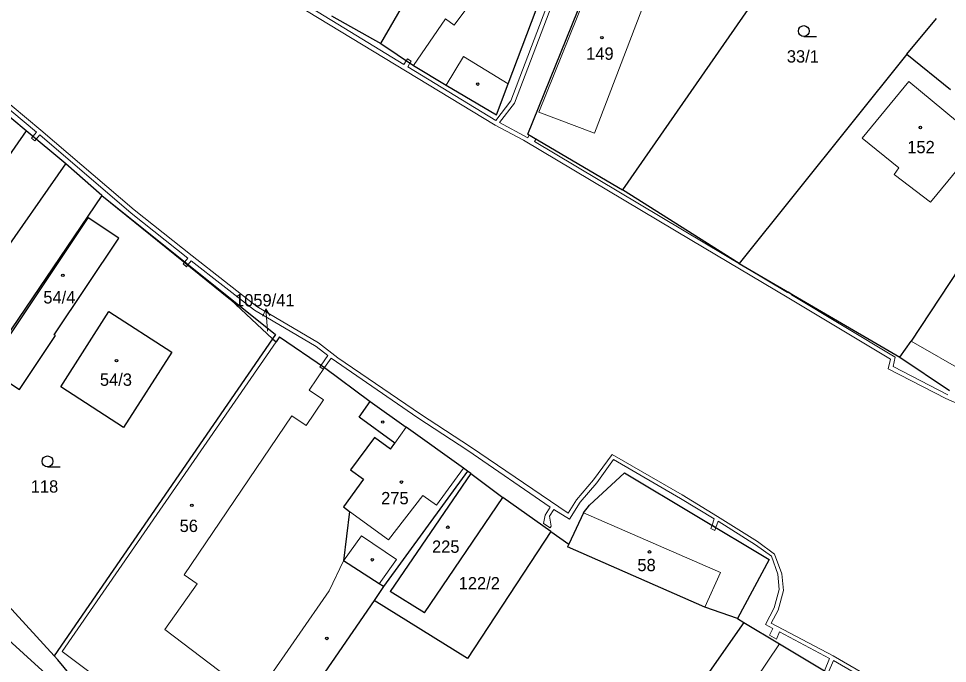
# Model space of a CAD drawing. Extents: x -694609 to -690140, y -1033292 to -1029794.
# Drawn here: x -692609.2 to -692481, y -1031470.7 to -1031381.8 of the extents above; entities that cross this region are included whole.
import ezdxf
from ezdxf.enums import TextEntityAlignment as Align

# ---------------------------------------------------------------- set-up
doc = ezdxf.new("R2010")
doc.units = 0
doc.header["$LTSCALE"] = 0.68
for name, color, linetype, lineweight in [('1', 7, 'Continuous', 25), ('13', 7, 'Continuous', 13), ('3', 7, 'Continuous', 25), ('4', 7, 'Continuous', 13), ('5', 7, 'Continuous', 25), ('7', 7, 'Continuous', 13)]:
    doc.layers.add(name, color=color, linetype=linetype, lineweight=lineweight)
doc.layers.add('2', color=7, linetype='Continuous')

msp = doc.modelspace()

# ---------------------------------------------------------------- linework, layer by layer
at = {"layer": '1'}
for p, q in [((-692541.61, -1031390.75), (-692530.35, -1031360.91)), ((-692559.2, -1031385.21), (-692548.68, -1031366.95)), ((-692538.88, -1031397.68), (-692527.61, -1031369.82)), ((-692507.14, -1031378.48), (-692525.86, -1031405.36)), ((-692566, -1031381.4), (-692559.2, -1031385.21)), ((-692486.59, -1031386.68), (-692482.52, -1031381.73)), ((-692608.15, -1031397.22), (-692623.54, -1031384.37)), ((-692559.2, -1031385.21), (-692554.66, -1031388.24)), ((-692486.59, -1031386.68), (-692509.72, -1031415.52)), ((-692486.59, -1031386.68), (-692480.58, -1031391.53)), ((-692543.23, -1031395.05), (-692541.61, -1031390.75)), ((-692602.67, -1031401.79), (-692608.15, -1031397.22)), ((-692538.88, -1031397.68), (-692525.86, -1031405.36)), ((-692617.38, -1031422.87), (-692602.67, -1031401.79)), ((-692597.67, -1031406.16), (-692602.67, -1031401.79)), ((-692509.72, -1031415.52), (-692525.86, -1031405.36)), ((-692597.67, -1031406.16), (-692613.72, -1031429.74)), ((-692597.67, -1031406.16), (-692579.94, -1031420.49)), ((-692597.67, -1031406.16), (-692573.73, -1031425.3)), ((-692613.47, -1031430), (-692599.55, -1031409.22)), ((-692509.72, -1031415.52), (-692487.58, -1031428.44)), ((-692479.41, -1031416.26), (-692486.02, -1031426.22)), ((-692579.94, -1031420.49), (-692574.14, -1031425.91)), ((-692574.14, -1031425.91), (-692604.27, -1031469.63)), ((-692573.73, -1031425.3), (-692574.14, -1031425.91)), ((-692574.14, -1031425.91), (-692573.62, -1031426.32)), ((-692573.19, -1031425.63), (-692573.62, -1031426.32)), ((-692573.19, -1031425.63), (-692566.96, -1031429.85)), ((-692487.58, -1031428.44), (-692486.02, -1031426.22)), ((-692487.58, -1031428.44), (-692480.73, -1031433.04)), ((-692566.96, -1031429.85), (-692560.64, -1031434.54)), ((-692562.18, -1031436.72), (-692560.64, -1031434.54)), ((-692560.64, -1031434.54), (-692555.71, -1031438.11)), ((-692557.26, -1031440.32), (-692562.18, -1031436.72)), ((-692547.8, -1031443.76), (-692555.71, -1031438.11)), ((-692560.07, -1031439.51), (-692563.36, -1031443.98)), ((-692557.87, -1031441.13), (-692560.07, -1031439.51)), ((-692557.87, -1031441.13), (-692557.26, -1031440.32)), ((-692547.21, -1031444.17), (-692547.8, -1031443.76)), ((-692563.36, -1031443.98), (-692561.57, -1031445.29)), ((-692547.21, -1031444.17), (-692558.82, -1031460.09)), ((-692546.79, -1031444.48), (-692557.89, -1031460.78)), ((-692546.79, -1031444.48), (-692547.21, -1031444.17)), ((-692546.79, -1031444.48), (-692542.35, -1031447.79)), ((-692530.4, -1031448.86), (-692525.54, -1031444.38)), ((-692525.54, -1031444.38), (-692505.6, -1031456.35)), ((-692561.57, -1031445.29), (-692564.35, -1031449.08)), ((-692553.16, -1031463.7), (-692542.35, -1031447.79)), ((-692535.74, -1031452.48), (-692542.35, -1031447.79)), ((-692531.2, -1031449.92), (-692530.4, -1031448.86)), ((-692564.35, -1031449.08), (-692563.49, -1031449.71)), ((-692563.49, -1031449.71), (-692564.34, -1031456.55)), ((-692531.2, -1031449.92), (-692533.24, -1031454.22)), ((-692535.74, -1031452.48), (-692547.24, -1031470)), ((-692535.74, -1031452.48), (-692533.24, -1031454.22)), ((-692533.24, -1031454.22), (-692533.43, -1031454.62)), ((-692514.46, -1031462.9), (-692533.43, -1031454.62)), ((-692559.43, -1031459.7), (-692564.34, -1031456.55)), ((-692505.6, -1031456.35), (-692509.96, -1031464.5)), ((-692612.7, -1031460.43), (-692604.27, -1031469.63)), ((-692558.82, -1031460.09), (-692560.11, -1031462)), ((-692558.82, -1031460.09), (-692559.43, -1031459.7)), ((-692553.16, -1031463.7), (-692557.89, -1031460.78)), ((-692604.9, -1031472.56), (-692615.76, -1031462.74)), ((-692547.24, -1031470), (-692560.11, -1031462)), ((-692509.96, -1031464.5), (-692514.46, -1031462.9)), ((-692509.09, -1031465.02), (-692517.3, -1031476.74)), ((-692509.96, -1031464.5), (-692509.09, -1031465.02)), ((-692509.09, -1031465.02), (-692504.17, -1031467.97)), ((-692504.17, -1031467.97), (-692489.17, -1031476.96)), ((-692604.27, -1031469.63), (-692603.77, -1031470.18)), ((-692582.62, -1031495.54), (-692603.77, -1031470.18))]:
    msp.add_line(p, q, dxfattribs=at)
for points in [[(-692554.66, -1031388.24), (-692550.15, -1031390.93), (-692543.23, -1031395.05)], [(-692608.15, -1031397.22), (-692623.15, -1031418.84), (-692622.39, -1031419.37)], [(-692613.47, -1031430), (-692609.04, -1031432.91), (-692604.1, -1031425.47), (-692604.28, -1031425.39), (-692595.32, -1031412.04), (-692599.55, -1031409.22)], [(-692560.11, -1031462), (-692571.88, -1031479.09), (-692582.62, -1031495.54)]]:
    msp.add_lwpolyline(points, dxfattribs=at)
msp.add_lwpolyline([(-692596.74, -1031422.15), (-692588.03, -1031427.74), (-692594.68, -1031438.15), (-692603.36, -1031432.55)], close=True, dxfattribs=at)
at = {"layer": '13'}
for points in [[(-692616.25, -1031341.28), (-692607.49, -1031351.91), (-692604.81, -1031354.65), (-692596.87, -1031361.63), (-692586.63, -1031370.38), (-692585.23, -1031371.29), (-692584.59, -1031371.43), (-692575.5, -1031376.96), (-692543.42, -1031396.45), (-692539.51, -1031398.51), (-692516.26, -1031412.35), (-692503.12, -1031420.19), (-692488.88, -1031428.73), (-692489.19, -1031430.04), (-692481.21, -1031434.16), (-692475.21, -1031436.76), (-692463.45, -1031439.27), (-692456.68, -1031440.53), (-692448.29, -1031442.79)], [(-692531.22, -1031366.7), (-692541.24, -1031393.11), (-692543.34, -1031395.79), (-692555.48, -1031388.39), (-692555.17, -1031387.9), (-692555.67, -1031387.57), (-692555.99, -1031388.08), (-692576.12, -1031375.79)], [(-692480.95, -1031433.62), (-692488.49, -1031429.72), (-692488.2, -1031428.45), (-692502.54, -1031419.83), (-692502.48, -1031419.74), (-692503, -1031419.44), (-692503.06, -1031419.53), (-692537.99, -1031398.72), (-692537.75, -1031398.35), (-692538.7, -1031397.79), (-692538.9, -1031398.18), (-692542.81, -1031396.09), (-692540.72, -1031393.41), (-692530.31, -1031365.99)], [(-692622.35, -1031384.38), (-692606.72, -1031397.4), (-692607.21, -1031398), (-692606.75, -1031398.39), (-692606.26, -1031397.79), (-692593.62, -1031408.59), (-692585.83, -1031414.78), (-692586.25, -1031415.29), (-692585.78, -1031415.67), (-692585.36, -1031415.15), (-692576.62, -1031421.95), (-692568.12, -1031426.98), (-692566.5, -1031428.23), (-692567.42, -1031429.54), (-692566.96, -1031429.85), (-692566.02, -1031428.59), (-692554.06, -1031436.81), (-692547.16, -1031441.31), (-692535.81, -1031449.11), (-692536.52, -1031450.25), (-692536.72, -1031451.38), (-692535.84, -1031451.98), (-692535.67, -1031451.73), (-692535.9, -1031450.39), (-692535.31, -1031449.43), (-692533.14, -1031450.78), (-692531.68, -1031448.43), (-692529.38, -1031445.76), (-692527.06, -1031442.58), (-692517.82, -1031447.92), (-692513.18, -1031450.76), (-692513.48, -1031451.62), (-692512.96, -1031451.93), (-692512.65, -1031451.07), (-692507.48, -1031454.31), (-692505.3, -1031455.91), (-692504.41, -1031458.35), (-692504.21, -1031460.5), (-692504.91, -1031463.03), (-692506.09, -1031465.3), (-692505.11, -1031465.84), (-692505.55, -1031466.76), (-692504.61, -1031467.31), (-692504.19, -1031466.33), (-692497.26, -1031469.98), (-692497.98, -1031471.68)], [(-692486.69, -1031475.49), (-692496.79, -1031469.62), (-692505.31, -1031465.12), (-692504.37, -1031463.32), (-692503.63, -1031460.64), (-692503.85, -1031458.31), (-692504.85, -1031455.6), (-692507.22, -1031453.85), (-692512.71, -1031450.42), (-692517.6, -1031447.44), (-692527.27, -1031441.85), (-692529.86, -1031445.38), (-692532.2, -1031448.11), (-692533.33, -1031449.95), (-692546.82, -1031440.81), (-692553.72, -1031436.31), (-692565.11, -1031428.54), (-692567.78, -1031426.48), (-692576.28, -1031421.45), (-692585.22, -1031414.49), (-692593.24, -1031408.13), (-692606.11, -1031397.13), (-692621.95, -1031383.93)], [(-692497.46, -1031471.99), (-692496.73, -1031470.27), (-692486.91, -1031475.97)]]:
    msp.add_lwpolyline(points, dxfattribs=at)
for points in [[(-692555.5, -1031387.32), (-692555.67, -1031387.57), (-692555.17, -1031387.9), (-692555, -1031387.65)], [(-692607.4, -1031398.23), (-692606.94, -1031398.62), (-692606.75, -1031398.39), (-692607.21, -1031398)], [(-692586.29, -1031415.35), (-692586.48, -1031415.59), (-692586.02, -1031415.97), (-692585.83, -1031415.73)], [(-692586.25, -1031415.29), (-692586.29, -1031415.35), (-692585.83, -1031415.73), (-692585.78, -1031415.67)], [(-692567.42, -1031429.54), (-692567.59, -1031429.78), (-692567.13, -1031430.1), (-692566.96, -1031429.85)], [(-692513.48, -1031451.62), (-692513.64, -1031452.06), (-692513.12, -1031452.37), (-692512.96, -1031451.93)]]:
    msp.add_lwpolyline(points, close=True, dxfattribs=at)
at = {"layer": '3'}
for p, q in [((-692500.823, -1031384.23), (-692499.073, -1031384.23)), ((-692605.183, -1031443.57), (-692603.433, -1031443.57))]:
    msp.add_line(p, q, dxfattribs=at)
for centre in [(-692500.8229, -1031383.4798), (-692605.1829, -1031442.8198)]:
    msp.add_circle(centre, 0.75, dxfattribs=at)
at = {"layer": '4'}
for p, q in [((-692537.4, -1031394.67), (-692527.37, -1031369.92)), ((-692529.71, -1031397.57), (-692521.89, -1031377.19)), ((-692549.06, -1031382.67), (-692547.45, -1031380.49)), ((-692554.66, -1031388.24), (-692550.25, -1031381.79)), ((-692550.25, -1031381.79), (-692549.06, -1031382.67)), ((-692550.15, -1031390.93), (-692547.76, -1031386.98)), ((-692547.76, -1031386.98), (-692541.61, -1031390.75)), ((-692486.32, -1031390.45), (-692492.78, -1031398.24)), ((-692537.4, -1031394.67), (-692529.71, -1031397.57)), ((-692492.78, -1031398.24), (-692487.7, -1031402.33)), ((-692487.7, -1031402.33), (-692488.34, -1031403.24)), ((-692488.34, -1031403.24), (-692483.35, -1031407.07)), ((-692573.62, -1031426.32), (-692603.15, -1031469.05)), ((-692486.02, -1031426.22), (-692476.91, -1031431.45)), ((-692557.26, -1031440.32), (-692555.71, -1031438.11)), ((-692547.8, -1031443.76), (-692551.51, -1031448.86)), ((-692558.15, -1031453.64), (-692553.4, -1031447.53)), ((-692553.4, -1031447.53), (-692551.51, -1031448.86)), ((-692563.49, -1031449.71), (-692558.15, -1031453.64)), ((-692531.2, -1031449.92), (-692512.31, -1031458.14)), ((-692564.34, -1031456.55), (-692561.84, -1031453.08)), ((-692557.03, -1031456.34), (-692561.84, -1031453.08)), ((-692564.34, -1031456.55), (-692566.3, -1031460.66)), ((-692559.43, -1031459.7), (-692557.03, -1031456.34)), ((-692512.31, -1031458.14), (-692514.46, -1031462.9)), ((-692588.99, -1031466), (-692584.54, -1031459.68)), ((-692566.3, -1031460.66), (-692576.57, -1031475.41)), ((-692576.57, -1031475.41), (-692588.99, -1031466))]:
    msp.add_line(p, q, dxfattribs=at)
for points in [[(-692483.35, -1031407.07), (-692476.39, -1031398.68), (-692486.32, -1031390.45)], [(-692584.54, -1031459.68), (-692586.34, -1031458.47), (-692571.48, -1031436.54), (-692569.5, -1031437.89), (-692567.09, -1031434.33), (-692569.08, -1031432.98), (-692566.96, -1031429.85)], [(-692504.17, -1031467.97), (-692512.31, -1031480.07), (-692517.3, -1031476.74)], [(-692580.49, -1031486.01), (-692586.1, -1031481.81), (-692603.15, -1031469.05)]]:
    msp.add_lwpolyline(points, dxfattribs=at)
at = {"layer": '5'}
for centre in [(-692528.6768, -1031384.3992), (-692545.8168, -1031390.7892), (-692484.7368, -1031396.7692), (-692603.0668, -1031417.1692), (-692595.6668, -1031428.9292), (-692558.9268, -1031437.3892), (-692556.3468, -1031445.6692), (-692585.2668, -1031448.8792), (-692549.9368, -1031451.8992), (-692522.1168, -1031455.2992), (-692560.3668, -1031456.3792), (-692566.6468, -1031467.2292)]:
    msp.add_circle(centre, 0.175, dxfattribs=at)
at = {"layer": '7'}
msp.add_line((-692575.072, -1031421.76), (-692575.483, -1031422.802), dxfattribs=at)
msp.add_lwpolyline([(-692574.81, -1031424.85), (-692574.81, -1031424.75), (-692575.072, -1031421.76), (-692574.485, -1031422.714)], dxfattribs=at)

# ---------------------------------------------------------------- texts
at = {"layer": '2'}
for s, p in [('149', (-692528.959, -1031387.445)), ('33/1', (-692500.949, -1031387.825)), ('152', (-692484.649, -1031400.325)), ('54/4', (-692603.549, -1031421.045)), ('1059/41', (-692575.199, -1031421.445)), ('54/3', (-692595.739, -1031432.395)), ('118', (-692605.599, -1031447.125)), ('275', (-692557.249, -1031448.735)), ('56', (-692585.689, -1031452.555)), ('225', (-692550.229, -1031455.425)), ('58', (-692522.519, -1031457.955)), ('122/2', (-692545.6, -1031460.465))]:
    msp.add_text(s, height=1.7, dxfattribs=at).set_placement(p, align=Align.CENTER)

doc.saveas('drawing.dxf')
